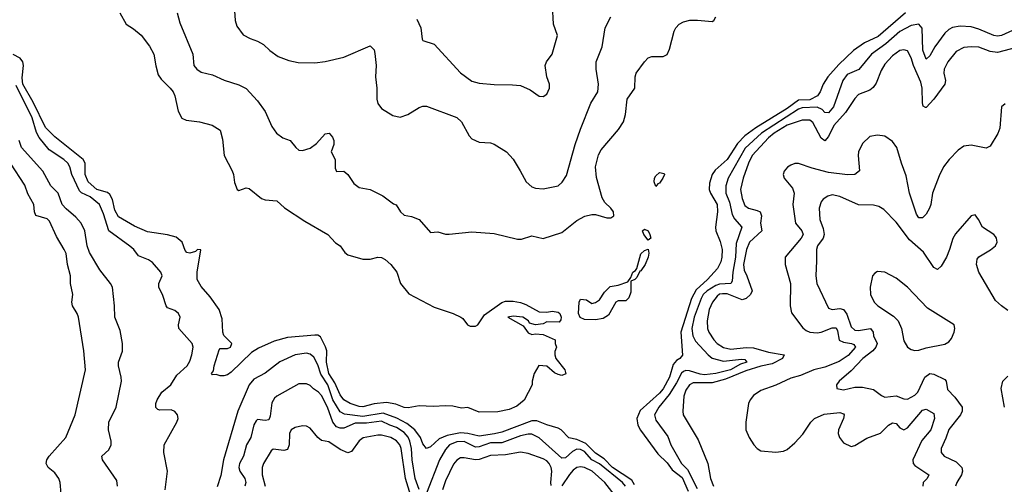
# Model space of a CAD drawing. Header units: inches. Extents: x 1552611 to 1694776, y 811966 to 917215.
# Tile 291 of 549: x 1630623 to 1635866, y 885300 to 887774. Entities that reach past the tile are written whole.
import ezdxf

# ---------------------------------------------------------------- set-up
doc = ezdxf.new("R2010")
doc.units = ezdxf.units.IN
doc.header["$MEASUREMENT"] = 0
doc.layers.add('B6838', color=7, linetype='Continuous')

msp = doc.modelspace()

# ---------------------------------------------------------------- linework, layer by layer
at = {"layer": 'B6838', "color": 5}
for points, elevation in [([(1631758.6, 887950), (1631770.2, 887770.2), (1631779.2, 887739.2), (1631814, 887694), (1631850, 887673.4), (1631890, 887660.4), (1631921.6, 887641.6), (1631955.5, 887610), (1631998.8, 887578.8), (1632056.3, 887556.3), (1632105.8, 887545.8), (1632194.8, 887545.2), (1632250, 887552.3), (1632350, 887573.8), (1632490, 887634), (1632510, 887614), (1632514.7, 887594.7), (1632520.9, 887530), (1632518.4, 887470), (1632525.3, 887410), (1632524.4, 887350), (1632530, 887328.5), (1632550, 887300.3), (1632610, 887263.1), (1632650, 887255.3), (1632690, 887268.9), (1632750, 887306.3), (1632770, 887314.3), (1632790, 887313.8), (1632950, 887253.2), (1632974.9, 887230), (1633016.1, 887156.1), (1633030, 887140.4), (1633070, 887122.6), (1633130, 887118), (1633149.3, 887110.7), (1633215.5, 887070), (1633250, 887030.5), (1633288.9, 886970), (1633320.3, 886910), (1633350, 886884.2), (1633370, 886876.9), (1633410, 886874), (1633490, 886889.1), (1633511.8, 886908.2), (1633535.4, 886944.6), (1633581.3, 887110), (1633609.3, 887190.7), (1633664.2, 887330), (1633701.1, 887390), (1633705.7, 887430), (1633693.1, 887510), (1633692.4, 887550), (1633724.7, 887630), (1633739.8, 887730), (1633771.6, 887790)], 860), ([(1632737.2, 887777.2), (1632759, 887730), (1632765.5, 887670), (1632770, 887662.8), (1632830, 887643), (1632970, 887490.3), (1633030, 887446.7), (1633070, 887435.8), (1633150, 887428.3), (1633247.8, 887427.8), (1633290, 887423.1), (1633340.6, 887400.6), (1633390, 887366.8), (1633410, 887364.7), (1633430, 887378), (1633443.7, 887410), (1633444.5, 887430), (1633429.6, 887470), (1633421.3, 887530), (1633427.6, 887550), (1633458.9, 887590), (1633486, 887690), (1633466.3, 887750), (1633459.5, 887850)], 880), ([(1631156.9, 887810), (1631190.5, 887750), (1631230, 887724.9), (1631270, 887691.5), (1631313.7, 887633.7), (1631337.5, 887590), (1631347.6, 887527.6), (1631361.3, 887481.3), (1631376.5, 887456.5), (1631424.9, 887410), (1631439.7, 887390), (1631448.8, 887368.8), (1631466.5, 887286.5), (1631486.5, 887250), (1631510, 887239.7), (1631581, 887230), (1631648.2, 887211.8), (1631690, 887186), (1631702.7, 887137.4), (1631711.8, 887050), (1631754.9, 886970), (1631762, 886950), (1631767.1, 886907.1), (1631781, 886870), (1631790, 886864.9), (1631830, 886879.3), (1631844.8, 886875.2), (1631910, 886822.2), (1631930, 886814.5), (1631993, 886810), (1632032.8, 886772.8), (1632141, 886701), (1632264.4, 886630), (1632305.1, 886585.1), (1632330.4, 886570), (1632353.9, 886533.9), (1632370, 886521.6), (1632450, 886498.6), (1632490, 886498.1), (1632530, 886509.1), (1632550, 886507.9), (1632570, 886496.5), (1632600.3, 886470), (1632631.8, 886430), (1632650.4, 886370), (1632695.1, 886315.1), (1632830, 886242.9), (1632932, 886210), (1632972, 886190), (1632982.8, 886182.8), (1633008.3, 886148.3), (1633022, 886142), (1633050, 886142.6), (1633062, 886150), (1633097.6, 886202.4), (1633190, 886267.9), (1633210, 886274.8), (1633250, 886275.5), (1633290, 886267.6), (1633317.5, 886257.5), (1633390, 886218.4), (1633430, 886216.9), (1633458.4, 886221.6), (1633490, 886217.4), (1633499.2, 886210), (1633505.8, 886190), (1633504.6, 886175.4), (1633496.2, 886163.8), (1633430, 886164.5), (1633410, 886155.1), (1633370, 886148.7), (1633338, 886158), (1633332.7, 886170), (1633302, 886190), (1633250, 886195.3), (1633222, 886190), (1633303.5, 886143.5), (1633330, 886106.8), (1633350, 886098), (1633370, 886102), (1633410, 886098), (1633474, 886070), (1633474, 886050), (1633482, 886030), (1633472.7, 886007.3), (1633472, 885990), (1633478, 885970), (1633526, 885910), (1633531.6, 885888.4), (1633510, 885879), (1633490, 885884), (1633470, 885894), (1633430, 885929), (1633386.8, 885933.2), (1633362, 885890), (1633352, 885850), (1633352, 885830), (1633310, 885748), (1633270, 885715.3), (1633230, 885699), (1633170, 885686), (1633070, 885683.7), (1633010, 885709), (1632975.3, 885704.7), (1632930, 885716), (1632890, 885718), (1632825.5, 885714.5), (1632750, 885718.4), (1632692.6, 885707.4), (1632671.3, 885708.7), (1632625.8, 885725.8), (1632575.5, 885735.5), (1632511.5, 885728.5), (1632450, 885712.1), (1632430, 885714.8), (1632383, 885730), (1632350, 885749.2), (1632330, 885777.2), (1632300.7, 885840.7), (1632269.2, 885890.8), (1632257.8, 885950), (1632258.5, 886010), (1632252.2, 886032.2), (1632225.1, 886085.1), (1632210, 886093.6), (1632194.5, 886094.5), (1632050, 886081.6), (1631978.5, 886061.5), (1631894.4, 886025.6), (1631857.8, 886002.2), (1631750, 885897.2), (1631730, 885882.7), (1631710, 885877.2), (1631690, 885877.2), (1631670, 885885.2), (1631650, 885882), (1631645.2, 885890), (1631656, 885904), (1631658, 885930), (1631684.8, 886015.2), (1631690, 886022.4), (1631730, 886023.7), (1631745.2, 886030), (1631752.3, 886050), (1631710, 886091.6), (1631704.1, 886110), (1631701.8, 886181.8), (1631685.7, 886230), (1631637.5, 886297.5), (1631590, 886352.6), (1631569.1, 886390), (1631567.7, 886430), (1631588.7, 886548.7), (1631570, 886549.5), (1631559.5, 886540.5), (1631530, 886530.9), (1631514.1, 886534.1), (1631504.7, 886544.7), (1631489.1, 886590), (1631456.3, 886616.3), (1631410, 886628.9), (1631304.6, 886644.6), (1631234.1, 886674.1), (1631150, 886725), (1631130, 886760.5), (1631116.8, 886816.8), (1631103.6, 886843.6), (1631090, 886854), (1631034, 886870), (1630988.6, 886910), (1630972.7, 886950), (1630972.1, 887010), (1630960.7, 887030), (1630810, 887149.6), (1630760.5, 887200.5), (1630695.3, 887335.3), (1630639.5, 887430), (1630636.3, 887463.7), (1630643.8, 887530), (1630640.1, 887550), (1630625.6, 887570), (1630588.1, 887588.1)], 820), ([(1631461.7, 887810), (1631476.7, 887756.7), (1631546, 887590), (1631550.4, 887530), (1631566, 887510), (1631590, 887495.3), (1631650, 887481.1), (1631711.3, 887451.3), (1631790, 887427.5), (1631830, 887406.9), (1631890, 887342), (1631930, 887285.5), (1631965.2, 887205.2), (1631990, 887170.4), (1632024.6, 887144.6), (1632064, 887130), (1632092.8, 887092.8), (1632110, 887079.5), (1632130, 887076.9), (1632170, 887090.2), (1632204.5, 887115.5), (1632250, 887165.5), (1632270.4, 887170.4), (1632288.5, 887148.5), (1632295.3, 887130), (1632295.8, 887110), (1632282, 887070), (1632302.4, 887030), (1632303.8, 886983.8), (1632310, 886966), (1632350, 886966.8), (1632370, 886950.5), (1632402.3, 886902.3), (1632430, 886879.6), (1632490, 886870.3), (1632556.9, 886836.9), (1632613.4, 886793.4), (1632627.3, 886787.3), (1632650.7, 886750), (1632670, 886733.4), (1632710, 886725.5), (1632750, 886710.6), (1632810, 886641), (1632850, 886644), (1632890, 886632.7), (1632910, 886632.2), (1633030, 886644), (1633150, 886635.5), (1633274, 886606), (1633295.1, 886604.9), (1633350, 886623.1), (1633410, 886608), (1633510, 886640.2), (1633590, 886705.2), (1633632.6, 886727.4), (1633670, 886736.5), (1633690, 886736.5), (1633750, 886719), (1633770, 886718.9), (1633787.3, 886730), (1633784.4, 886750), (1633770.7, 886770), (1633739.7, 886799.7), (1633725, 886825), (1633694, 886934), (1633689.9, 886990), (1633706, 887054), (1633718.5, 887081.5), (1633812.1, 887190), (1633837.4, 887230), (1633848.2, 887270), (1633857.4, 887350), (1633898.4, 887410), (1633899.8, 887470), (1633905, 887490), (1633949.9, 887550.1), (1633970, 887570.2), (1633990, 887578.4), (1634050, 887578.5), (1634070, 887589.3), (1634083, 887617), (1634107.9, 887712.1), (1634116.5, 887730), (1634134, 887750), (1634157.1, 887762.9), (1634190.9, 887770.9), (1634232.2, 887772.2), (1634310, 887764.9), (1634318.4, 887770), (1634330.7, 887790)], 840), ([(1635340.5, 887810), (1635194.8, 887685.2), (1635122.1, 887650), (1635063.6, 887610), (1634985.3, 887534.7), (1634927, 887470), (1634900.9, 887430), (1634885.5, 887390), (1634871.4, 887368.6), (1634830, 887346.7), (1634770, 887345.9), (1634710, 887301.1), (1634542.5, 887197.5), (1634485, 887155), (1634445.7, 887114.3), (1634390, 887030.4), (1634326.7, 886973.3), (1634310.8, 886950), (1634297, 886903), (1634295.1, 886870), (1634301.6, 886850), (1634337.5, 886790), (1634338.5, 886750), (1634328.7, 886668.7), (1634330.2, 886650), (1634353.5, 886593.5), (1634363.1, 886550), (1634362.2, 886510), (1634356.1, 886483.9), (1634338.4, 886450), (1634286, 886390), (1634225.2, 886334.8), (1634199.9, 886290), (1634142.7, 886110), (1634151.6, 885988.4), (1634138.3, 885970), (1634120.7, 885959.3), (1634102.5, 885937.5), (1634083.5, 885870), (1634050, 885808.4), (1634030, 885784.4), (1633927.5, 885692.5), (1633910.1, 885650), (1633915.2, 885615.2), (1633928.2, 885588.2), (1634021.9, 885461.9), (1634070, 885414.9), (1634097.6, 885377.6), (1634150, 885336.4), (1634183.3, 885263.3)], 840), ([(1635910, 887716.9), (1635850, 887689), (1635830, 887686.4), (1635810, 887689), (1635730, 887723.7), (1635690, 887735.7), (1635630, 887739.7), (1635590, 887733.3), (1635570, 887722.4), (1635550, 887702.8), (1635496.3, 887630), (1635470, 887581.1), (1635450, 887563.5), (1635432.5, 887612.5), (1635428.6, 887728.6), (1635410, 887750.6), (1635370, 887742.3), (1635310, 887710.7), (1635235.1, 887644.9), (1635158.9, 887590), (1635091, 887509), (1635030, 887482.7), (1635005.4, 887450), (1634956.3, 887310), (1634930, 887277.4), (1634910, 887279.4), (1634896.1, 887296.1), (1634870, 887307.9), (1634790, 887304.3), (1634770, 887298), (1634573, 887170), (1634486.1, 887090), (1634395.6, 886930), (1634382.7, 886890), (1634383.7, 886850), (1634401.9, 886801.9), (1634417.1, 886737.1), (1634430, 886713.1), (1634467.8, 886670), (1634438.4, 886581.6), (1634434, 886510), (1634420.6, 886430), (1634417.7, 886382.3), (1634410, 886368.6), (1634350, 886365.3), (1634330, 886359), (1634283.4, 886330), (1634262.4, 886310), (1634251.3, 886290), (1634215, 886190), (1634202.3, 886130), (1634207.3, 886090), (1634221.6, 886061.6), (1634288.8, 885988.8), (1634311.2, 885971.2), (1634370, 885955.9), (1634466.5, 885966.5), (1634484.9, 885964.9), (1634494.7, 885950), (1634460.8, 885939.2), (1634408.8, 885910), (1634330, 885889.2), (1634270, 885883.5), (1634246.4, 885886.4), (1634190, 885905), (1634170, 885906.7), (1634158.6, 885901.4), (1634147.5, 885892.5), (1634120.3, 885839.7), (1634081.3, 885778.7), (1634026.4, 885710), (1634003.5, 885670), (1634010, 885641.1), (1634074.7, 885554.7), (1634091, 885510), (1634147.3, 885410), (1634178.3, 885378.3), (1634230, 885278)], 860), ([(1635930, 887626.7), (1635830, 887598.5), (1635790, 887604.3), (1635730, 887626.9), (1635689.6, 887630.4), (1635650, 887626.3), (1635610, 887605), (1635564.8, 887550), (1635545.4, 887510), (1635544.3, 887490), (1635552.5, 887450), (1635549, 887430), (1635490, 887351), (1635450, 887306.2), (1635446.5, 887306.5), (1635434.2, 887314.2), (1635430.5, 887330.5), (1635428.7, 887408.7), (1635421.8, 887441.8), (1635382.6, 887530), (1635370, 887571.2), (1635350, 887607.4), (1635330, 887614.3), (1635310, 887609.8), (1635270, 887581.3), (1635230, 887537.7), (1635210, 887503.1), (1635184.1, 887435.9), (1635167.8, 887412.2), (1635150, 887398.7), (1635090, 887375), (1635070, 887354.8), (1635019.5, 887280.5), (1634958.7, 887210), (1634930, 887152.9), (1634910, 887129), (1634890, 887143), (1634846.5, 887226.5), (1634830, 887238.8), (1634790, 887239.1), (1634710, 887211.7), (1634640.3, 887170), (1634610, 887145), (1634524.1, 887050), (1634504.5, 887010), (1634475.2, 886930), (1634460.5, 886870), (1634470, 886821.1), (1634484.7, 886784.7), (1634504, 886770), (1634550, 886758.7), (1634565.9, 886750), (1634573.1, 886730), (1634567, 886690), (1634574.6, 886650), (1634508.6, 886590), (1634493.3, 886550), (1634477.4, 886470), (1634480.5, 886440.5), (1634495.5, 886410), (1634522.7, 886330), (1634513.9, 886310), (1634491.8, 886290), (1634470, 886282.7), (1634390, 886313.6), (1634364.9, 886315.1), (1634350, 886311.6), (1634337.7, 886302.3), (1634312.1, 886270), (1634294.9, 886230), (1634283.9, 886170), (1634285.4, 886130), (1634292.5, 886110), (1634319.5, 886070), (1634337.2, 886050), (1634370, 886028.7), (1634410, 886020.1), (1634491.7, 886028.3), (1634530, 886027.5), (1634610, 886003.3), (1634694.2, 885990), (1634684.1, 885970), (1634630, 885941.1), (1634570, 885929.6), (1634490, 885904.4), (1634380.7, 885859.3), (1634310, 885840.1), (1634210, 885841), (1634190, 885830.5), (1634170, 885800.4), (1634160.1, 885770), (1634153.8, 885690), (1634156.3, 885670), (1634236.5, 885536.5), (1634287.7, 885410), (1634301.3, 885330), (1634317.4, 885290)], 880), ([(1631397.4, 885270), (1631410.8, 885370), (1631390.8, 885470), (1631391.8, 885510), (1631459.9, 885630), (1631466.3, 885650), (1631463.1, 885670), (1631450, 885687.2), (1631430, 885696.8), (1631370, 885694), (1631358.4, 885698.4), (1631348.5, 885708.5), (1631348.3, 885730), (1631354.7, 885750), (1631380.5, 885790), (1631428, 885830), (1631459.4, 885880.6), (1631515.1, 885930), (1631530, 885956.3), (1631540.3, 885990), (1631546.4, 886030), (1631541.4, 886050), (1631471.3, 886130), (1631469.6, 886150), (1631477.6, 886190), (1631469.6, 886209.6), (1631450, 886226), (1631410, 886239.5), (1631403, 886250), (1631386.1, 886306.1), (1631363.6, 886350), (1631364.5, 886370), (1631381.6, 886410), (1631375.4, 886430), (1631330, 886481.1), (1631310, 886494.4), (1631255.7, 886515.7), (1631230.8, 886550), (1631210, 886568.7), (1631098.4, 886650), (1631070, 886741), (1631049.1, 886790), (1630997.9, 886830), (1630952.3, 886852.3), (1630942.1, 886862), (1630900.9, 886950), (1630890.5, 886990), (1630879.9, 887010), (1630857.7, 887030), (1630781, 887081), (1630726.5, 887146.5), (1630712.8, 887172.8), (1630690, 887252.2), (1630604, 887424)], 840), ([(1635870, 887326.6), (1635850.7, 887310), (1635842.8, 887197.3), (1635831.5, 887168.5), (1635790, 887100.9), (1635770, 887089.6), (1635690, 887106.6), (1635650, 887099.8), (1635620.8, 887079.2), (1635571.8, 887030), (1635541.7, 886990), (1635518.3, 886941.7), (1635483.3, 886850), (1635475.4, 886790), (1635468, 886770), (1635450, 886738.5), (1635430, 886718.9), (1635410, 886719.8), (1635397.8, 886737.8), (1635361.5, 886850), (1635343.1, 886943.1), (1635318, 887010), (1635294, 887094), (1635270, 887125.7), (1635230, 887154.2), (1635190, 887159.3), (1635150, 887151.8), (1635110, 887115.4), (1635090.3, 887070.3), (1635087.5, 887050), (1635095, 886970), (1635070.6, 886949.4), (1635031.5, 886948.5), (1634930, 886960.5), (1634842.7, 886982.7), (1634770, 887009), (1634750, 887007.4), (1634730, 886999.4), (1634712.1, 886987.9), (1634693.4, 886966.6), (1634688.6, 886950), (1634693.4, 886930), (1634737.7, 886877.7), (1634747.2, 886850), (1634740.6, 886790), (1634754.2, 886690), (1634787.9, 886650), (1634794.2, 886630), (1634785, 886610), (1634698.6, 886510), (1634699.7, 886470), (1634727.2, 886370), (1634725.2, 886250), (1634733.2, 886213.2), (1634792.7, 886132.7), (1634810, 886119.1), (1634830.5, 886110.5), (1634870, 886107.1), (1634890.1, 886110.1), (1634950, 886133.6), (1634970, 886133.5), (1634977.4, 886117.4), (1634987.3, 886067.3), (1635010, 886056), (1635052, 886050), (1635063.9, 886043.9), (1635073.9, 886030), (1635034.2, 885985.8), (1634986.6, 885953.4), (1634910, 885923.6), (1634851.4, 885910), (1634780.7, 885879.3), (1634730, 885865.9), (1634650, 885827.9), (1634570, 885799), (1634530, 885773.2), (1634511.9, 885750), (1634504, 885730), (1634490.4, 885630), (1634490.4, 885590), (1634507.6, 885550), (1634531.8, 885510), (1634550, 885490.3), (1634570, 885479), (1634650, 885471.9), (1634690, 885475.6), (1634710, 885484.5), (1634750, 885520.2), (1634793, 885567), (1634835.3, 885630), (1634856, 885650), (1634907.4, 885672.6), (1634990, 885682.6), (1635010, 885675.6), (1635013.8, 885670), (1635010.1, 885650), (1634982.4, 885590), (1634981.7, 885570), (1634987.8, 885550), (1635010, 885521.6), (1635050, 885501.6), (1635070, 885506.7), (1635134.5, 885545.5), (1635207.3, 885572.7), (1635250, 885615.1), (1635270, 885626.8), (1635290, 885623), (1635310, 885601.2), (1635330, 885589.4), (1635350, 885600.5), (1635430, 885693.9), (1635450, 885700.2), (1635490, 885676.5), (1635494.4, 885650), (1635475.3, 885590), (1635426.1, 885533.9), (1635378.3, 885430), (1635381.2, 885410), (1635390, 885400.4), (1635463.8, 885350), (1635455.9, 885330), (1635433.2, 885310), (1635432.3, 885290)], 920), ([(1631144.4, 885290), (1631140.1, 885320.1), (1631064.7, 885430), (1631060.7, 885450), (1631097.2, 885482.8), (1631110.6, 885509.4), (1631110.6, 885530), (1631095.8, 885590), (1631097.3, 885630), (1631137, 885710), (1631164.8, 885850), (1631164.4, 885870), (1631148.7, 885930), (1631149.8, 885950), (1631170.8, 886009.2), (1631170.8, 886050), (1631158.5, 886118.5), (1631129.8, 886190), (1631128.2, 886250), (1631116.9, 886350), (1631106.9, 886370), (1631050, 886441.3), (1630994.5, 886534.5), (1630982.4, 886570), (1630969.9, 886650), (1630950.9, 886690.9), (1630922.9, 886722.9), (1630870, 886767.3), (1630849.8, 886790), (1630827.8, 886850), (1630789.4, 886889.4), (1630747.3, 886967.3), (1630633.7, 887093.7), (1630620.7, 887130)], 860), ([(1630844.4, 885250), (1630839.2, 885310), (1630832.3, 885330), (1630810, 885361.3), (1630775.1, 885390), (1630764.4, 885410), (1630767.1, 885430), (1630780.4, 885450), (1630869.7, 885550), (1630918.7, 885670), (1630973, 885910), (1630965, 886010), (1630935.6, 886190), (1630928.5, 886210), (1630903.8, 886250), (1630901.6, 886270), (1630906.6, 886310), (1630893.5, 886370), (1630894.4, 886410), (1630878.3, 886470), (1630870, 886529.4), (1630861, 886550), (1630820.2, 886620.2), (1630781.6, 886701.6), (1630770, 886713.6), (1630710, 886731.2), (1630702.1, 886750), (1630698.4, 886790), (1630667, 886847), (1630650, 886892.3), (1630573.7, 887010)], 880), ([(1635885.4, 886225.4), (1635850, 886249.8), (1635819.1, 886279.1), (1635730.7, 886430), (1635717.7, 886470), (1635721.9, 886498.1), (1635730, 886511.3), (1635791.9, 886548.1), (1635818.2, 886570), (1635827.6, 886590), (1635824.7, 886610), (1635818.9, 886618.9), (1635809.6, 886630), (1635749.3, 886670), (1635729.3, 886709.3), (1635710, 886735.3), (1635690, 886728.7), (1635605.7, 886634.3), (1635591.6, 886608.5), (1635574.7, 886550), (1635557.7, 886510), (1635530, 886461.1), (1635510, 886444), (1635490, 886453.7), (1635436.2, 886536.2), (1635361.6, 886601.6), (1635290, 886695.8), (1635224, 886764), (1635198.4, 886778.4), (1635170, 886786.2), (1635090, 886788.3), (1634990, 886833.3), (1634950, 886840.8), (1634925.5, 886834.5), (1634901.5, 886818.5), (1634890, 886803.7), (1634880.7, 886770), (1634884.1, 886710), (1634901.7, 886661.7), (1634906, 886630), (1634900.5, 886610), (1634871.1, 886570), (1634865.4, 886550), (1634866.7, 886490), (1634861.5, 886410), (1634868.4, 886370), (1634930, 886238.4), (1634950, 886230.2), (1634990, 886236.1), (1635010.4, 886230.4), (1635026.7, 886206.7), (1635050, 886138), (1635070, 886120.8), (1635090, 886118.7), (1635153.8, 886130), (1635167.1, 886110), (1635169.1, 886090), (1635188.3, 886050), (1635181.7, 886030), (1635165, 886010), (1635111.8, 885970), (1635050, 885904.5), (1634986.3, 885850), (1634972.2, 885830), (1634974, 885810), (1635010, 885803.2), (1635070, 885818), (1635110, 885816.8), (1635170, 885804), (1635212.2, 885772.2), (1635230, 885764.2), (1635290, 885770.2), (1635330, 885755.2), (1635350, 885753.7), (1635390, 885774.8), (1635405.2, 885790), (1635443.4, 885870), (1635470.1, 885890.1), (1635490, 885886.3), (1635550, 885857.3), (1635555.4, 885850), (1635563.9, 885803.9), (1635603.2, 885763.2), (1635641.3, 885710), (1635642.2, 885690), (1635632.9, 885670), (1635570, 885591.5), (1635555.1, 885544.9), (1635530.3, 885490), (1635530.3, 885470), (1635546.4, 885450), (1635610, 885419.8), (1635638.9, 885390), (1635643.2, 885370), (1635637.8, 885350), (1635612.8, 885310), (1635606.5, 885290)], 940), ([(1633897.5, 885297.5), (1633881.9, 885321.9), (1633780.1, 885390), (1633735, 885435), (1633690, 885466.3), (1633637.4, 885517.4), (1633590, 885538.4), (1633547.3, 885547.3), (1633506.5, 885590), (1633490, 885598.4), (1633430, 885616.1), (1633377.7, 885637.7), (1633350, 885638.3), (1633190, 885577.4), (1633152.1, 885567.9), (1633070, 885555.9), (1633010, 885570), (1632970, 885573.2), (1632899.5, 885560.5), (1632857.5, 885542.5), (1632810, 885499.3), (1632790, 885491.1), (1632770, 885515.1), (1632757.1, 885550), (1632726.5, 885590), (1632683.8, 885623.8), (1632632.2, 885652.2), (1632557.9, 885677.9), (1632450, 885661.2), (1632353, 885673), (1632330, 885686), (1632291.1, 885750), (1632263.8, 885830), (1632226.4, 885886.4), (1632210, 885935.4), (1632190, 885976.8), (1632170, 885993.6), (1632150, 885997.6), (1632090, 885989.2), (1632008.7, 885951.3), (1631930, 885892.2), (1631870, 885860.4), (1631845.1, 885830), (1631785.3, 885690), (1631709.3, 885430.7), (1631693.5, 885346.5), (1631674, 885286)], 840), ([(1635866.8, 885710), (1635849.9, 885809.9), (1635857.9, 885850), (1635884.4, 885875.6)], 940), ([(1632750, 885272.7), (1632728.5, 885330), (1632713.7, 885430), (1632710, 885490), (1632701.3, 885530), (1632691, 885551), (1632670, 885575.3), (1632630, 885603), (1632594.4, 885614.4), (1632550, 885636.5), (1632470, 885625.8), (1632410, 885625.6), (1632350, 885599.6), (1632330, 885598.3), (1632310, 885606.7), (1632290.5, 885630.5), (1632263.1, 885710), (1632230, 885772.1), (1632214.8, 885790), (1632187.7, 885807.7), (1632170, 885826), (1632150, 885835.4), (1632110, 885835.1), (1631992.2, 885770), (1631980.6, 885759.4), (1631966, 885734), (1631956.9, 885663), (1631950, 885642.6), (1631930, 885638.9), (1631890, 885644.2), (1631882.5, 885637.5), (1631870, 885617), (1631853.4, 885550), (1631830.1, 885509.9), (1631815.3, 885450), (1631793.5, 885410), (1631790.1, 885390), (1631794.8, 885370), (1631821.3, 885330), (1631827.8, 885310), (1631822.2, 885290)], 860), ([(1632726.7, 885170), (1632676.7, 885330), (1632654.5, 885490), (1632646.6, 885510), (1632630, 885532.3), (1632599.2, 885550), (1632550, 885561.2), (1632530, 885561.7), (1632452.9, 885547.2), (1632430, 885530.7), (1632390, 885474.8), (1632370, 885468.2), (1632330, 885484.4), (1632270, 885526.9), (1632230, 885534), (1632210, 885548.3), (1632170, 885599.1), (1632150, 885609.7), (1632130, 885612.1), (1632090, 885602), (1632069.3, 885590), (1632060.1, 885570), (1632057.9, 885510), (1632050, 885484.5), (1632030, 885479.1), (1631973.7, 885486.3), (1631962.3, 885477.7), (1631921, 885410), (1631913.9, 885390), (1631914.2, 885350), (1631930.6, 885290)], 880), ([(1633848.9, 885290), (1633832.3, 885310), (1633710, 885408.3), (1633670.3, 885430.3), (1633630, 885473.8), (1633610, 885485.4), (1633590, 885486.3), (1633566, 885474), (1633530, 885441.5), (1633510, 885439.3), (1633390, 885547.3), (1633350, 885567.3), (1633330, 885567.2), (1633290, 885557.4), (1633190, 885520.8), (1633130, 885519.9), (1633070, 885499.5), (1633050, 885497.4), (1632990, 885528.1), (1632950, 885526.6), (1632911.8, 885510), (1632890, 885485.4), (1632859.2, 885430), (1632790, 885252.6)], 860), ([(1633453.4, 885293.4), (1633450.5, 885310), (1633456.7, 885370), (1633452.9, 885390), (1633442.4, 885410), (1633430, 885424.6), (1633410, 885435.3), (1633330, 885463.2), (1633290, 885471.6), (1633210, 885456.3), (1633130, 885453.6), (1633070, 885432.2), (1633050, 885429.5), (1632990, 885441.1), (1632970, 885440.2), (1632950, 885428.9), (1632933.6, 885406.4), (1632890, 885318.2), (1632874.3, 885270)], 880), ([(1633813.2, 885213.2), (1633738.8, 885310), (1633671.5, 885370), (1633630, 885388.7), (1633610, 885393.1), (1633590, 885389.9), (1633570, 885375.6), (1633550, 885352.1), (1633510, 885292.4)], 880)]:
    msp.add_lwpolyline(points, dxfattribs=dict(at, elevation=elevation))
for points, elevation in [([(1634010, 886886), (1634001.3, 886910), (1634002.6, 886930), (1634010, 886943), (1634030, 886959.6), (1634055.1, 886955.1), (1634057.1, 886950), (1634047.4, 886930), (1634030, 886904.2), (1634020.3, 886899.7)], 820), ([(1633970, 886599.5), (1633946, 886630), (1633939.5, 886650), (1633950, 886659.3), (1633970.2, 886650.2), (1633979.3, 886630), (1633984, 886610)], 820), ([(1633690, 886175.1), (1633630, 886177.1), (1633608.2, 886188.2), (1633598.9, 886210), (1633602.9, 886270), (1633610, 886286), (1633642, 886282), (1633670, 886262.8), (1633690, 886268), (1633710, 886281.6), (1633736.9, 886323.1), (1633767, 886353), (1633810, 886361.1), (1633861.2, 886378.8), (1633878, 886402), (1633887.6, 886430), (1633901.6, 886438.4), (1633909.6, 886450), (1633930, 886527.3), (1633950, 886544.9), (1633970, 886551.3), (1633973.4, 886530), (1633970.3, 886510), (1633954, 886470), (1633930, 886437.2), (1633924.5, 886435.5), (1633910, 886402), (1633898, 886390), (1633878, 886382), (1633877.4, 886322.6), (1633867.2, 886292.8), (1633850, 886277), (1633810, 886276.9), (1633798, 886270), (1633759.1, 886200.9), (1633730, 886183.6)], 820), ([(1635190, 886433.2), (1635175.9, 886424.1), (1635164.9, 886410), (1635152.2, 886350), (1635154, 886310), (1635172.2, 886270), (1635192.4, 886250), (1635275.4, 886195.4), (1635300.3, 886170), (1635318.7, 886130), (1635330, 886064.7), (1635350.7, 886030), (1635370, 886017.1), (1635390, 886012), (1635410, 886013.4), (1635450, 886026.5), (1635550, 886045.7), (1635570, 886058), (1635584.2, 886075.8), (1635599.6, 886110), (1635602.9, 886130), (1635599.3, 886150), (1635457.6, 886237.6), (1635350, 886349.6), (1635290, 886397), (1635230, 886429.3)], 960)]:
    msp.add_lwpolyline(points, close=True, dxfattribs=dict(at, elevation=elevation))

doc.saveas('drawing.dxf')
